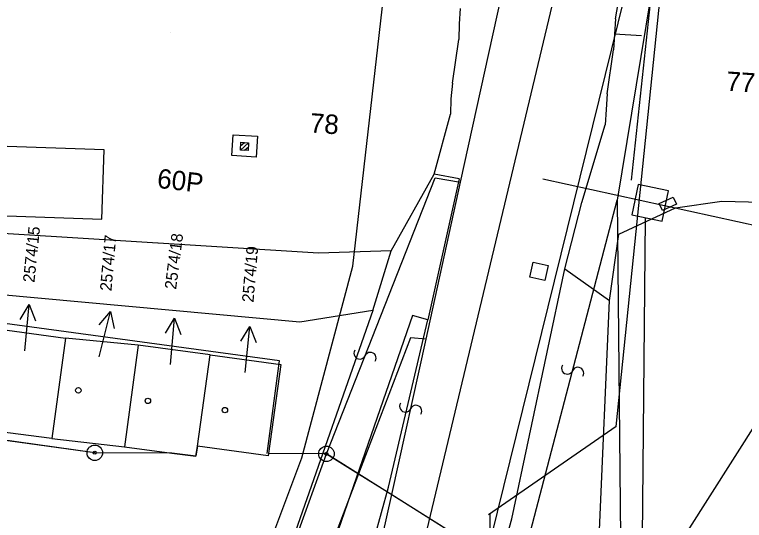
# Model space of a CAD drawing. Extents: x -469926 to -462499, y -1098642 to -1092733.
# Drawn here: x -465156.1 to -465109.01, y -1095175.06 to -1095142.43 of the extents above; entities that cross this region are included whole.
import ezdxf

# ---------------------------------------------------------------- set-up
doc = ezdxf.new("R2010")
doc.units = 0
for name, color, linetype in [('Vrstva 1', 7, 'Continuous'), ('Vrstva 10', 7, 'Continuous'), ('Vrstva 11', 7, 'Continuous'), ('Vrstva 12', 7, 'Continuous'), ('Vrstva 13', 7, 'Continuous'), ('Vrstva 16', 7, 'Continuous'), ('Vrstva 24', 7, 'Continuous'), ('Vrstva 25', 7, 'Continuous'), ('Vrstva 4', 7, 'Continuous'), ('Vrstva 42', 7, 'Continuous'), ('Vrstva 50', 7, 'Continuous'), ('Vrstva 51', 7, 'Continuous'), ('Vrstva 52', 7, 'Continuous'), ('Vrstva 54', 7, 'Continuous'), ('Vrstva 55', 7, 'Continuous'), ('Vrstva 6', 7, 'Continuous'), ('Vrstva 62', 7, 'Continuous'), ('Vrstva 8', 7, 'Continuous'), ('Vrstva 9', 7, 'Continuous')]:
    doc.layers.add(name, color=color, linetype=linetype)

msp = doc.modelspace()

# ---------------------------------------------------------------- linework, layer by layer
at = {"layer": 'Vrstva 1'}
for p, q in [((-465114.87, -1095140.1), (-465117.21, -1095154.4)), ((-465114.87, -1095140.1), (-465117.21, -1095154.4)), ((-465117.21, -1095154.4), (-465116.99, -1095176.81)), ((-465117.21, -1095154.4), (-465116.99, -1095176.81)), ((-465157.4, -1095162.67), (-465152.81, -1095163.3)), ((-465157.4, -1095162.67), (-465152.81, -1095163.3)), ((-465150.93, -1095170.7), (-465207.61, -1095162.89)), ((-465150.93, -1095170.7), (-465207.61, -1095162.89)), ((-465152.81, -1095163.3), (-465153.7, -1095169.78)), ((-465152.81, -1095163.3), (-465153.7, -1095169.78)), ((-465148.13, -1095163.75), (-465152.81, -1095163.3)), ((-465148.13, -1095163.75), (-465152.81, -1095163.3)), ((-465148.13, -1095163.75), (-465149.02, -1095170.32)), ((-465148.13, -1095163.75), (-465149.02, -1095170.32)), ((-465143.49, -1095164.38), (-465148.13, -1095163.75)), ((-465143.49, -1095164.38), (-465148.13, -1095163.75)), ((-465144.3, -1095170.27), (-465143.49, -1095164.38)), ((-465144.3, -1095170.27), (-465143.49, -1095164.38)), ((-465143.49, -1095164.38), (-465138.93, -1095165)), ((-465143.49, -1095164.38), (-465138.93, -1095165)), ((-465138.93, -1095165), (-465139.71, -1095170.75)), ((-465138.93, -1095165), (-465139.71, -1095170.75)), ((-465153.7, -1095169.78), (-465158.29, -1095169.2)), ((-465153.7, -1095169.78), (-465158.29, -1095169.2)), ((-465153.7, -1095169.78), (-465149.02, -1095170.32)), ((-465153.7, -1095169.78), (-465149.02, -1095170.32)), ((-465145.96, -1095170.72), (-465150.93, -1095170.7)), ((-465145.96, -1095170.72), (-465150.93, -1095170.7)), ((-465149.02, -1095170.32), (-465145.96, -1095170.72)), ((-465149.02, -1095170.32), (-465145.96, -1095170.72)), ((-465144.4, -1095170.93), (-465144.3, -1095170.27)), ((-465144.4, -1095170.93), (-465144.3, -1095170.27)), ((-465139.73, -1095170.89), (-465144.3, -1095170.27)), ((-465139.73, -1095170.89), (-465144.3, -1095170.27)), ((-465145.96, -1095170.72), (-465144.4, -1095170.93)), ((-465145.96, -1095170.72), (-465144.4, -1095170.93)), ((-465141.93, -1095187.26), (-465135.98, -1095170.77)), ((-465141.93, -1095187.26), (-465135.98, -1095170.77)), ((-465139.71, -1095170.75), (-465139.73, -1095170.89)), ((-465139.71, -1095170.75), (-465139.73, -1095170.89)), ((-465135.98, -1095170.77), (-465139.71, -1095170.75)), ((-465135.98, -1095170.77), (-465139.71, -1095170.75)), ((-465135.98, -1095170.77), (-465133.91, -1095172.07)), ((-465135.98, -1095170.77), (-465133.91, -1095172.07)), ((-465133.91, -1095172.07), (-465140.52, -1095189.36)), ((-465133.91, -1095172.07), (-465140.52, -1095189.36)), ((-465133.91, -1095172.07), (-465131.77, -1095173.4)), ((-465133.91, -1095172.07), (-465131.77, -1095173.4)), ((-465131.77, -1095173.4), (-465123.54, -1095178.56)), ((-465131.77, -1095173.4), (-465123.54, -1095178.56))]:
    msp.add_line(p, q, dxfattribs=at)
msp.add_lwpolyline([(-465116.285, -1095153.115), (-465114.937, -1095140.446), (-465115.809, -1095139.098)], dxfattribs=at)
msp.add_lwpolyline([(-465116.285, -1095153.115), (-465114.937, -1095140.446), (-465115.809, -1095139.098)], dxfattribs=at)
at = {"layer": 'Vrstva 10'}
msp.add_line((-465123.54, -1095178.56), (-465135.98, -1095170.77), dxfattribs=at)
msp.add_lwpolyline([(-465135.98, -1095170.77), (-465139.71, -1095170.75), (-465139.73, -1095170.89), (-465144.3, -1095170.27), (-465144.4, -1095170.93), (-465145.96, -1095170.72), (-465150.93, -1095170.7), (-465150.93, -1095170.7), (-465150.93, -1095170.7), (-465207.61, -1095162.89), (-465219.72, -1095161.52), (-465219.72, -1095161.52), (-465219.72, -1095161.52), (-465310.02, -1095140.76), (-465308.25, -1095133.64), (-465307.46, -1095130.44), (-465309.7, -1095128.93), (-465352.37, -1095104.57)], dxfattribs=at)
at = {"layer": 'Vrstva 11'}
for p, q in [((-465142.08, -1095151.525), (-465142.006, -1095150.185)), ((-465142.006, -1095150.185), (-465140.435, -1095150.265)), ((-465140.435, -1095150.265), (-465140.518, -1095151.618)), ((-465140.435, -1095150.265), (-465140.518, -1095151.618)), ((-465141.531, -1095151.168), (-465141.007, -1095150.695)), ((-465141.531, -1095151.168), (-465141.007, -1095150.695)), ((-465141.517, -1095150.903), (-465141.272, -1095150.681)), ((-465141.517, -1095150.903), (-465141.272, -1095150.681)), ((-465141.267, -1095151.183), (-465141.019, -1095150.958)), ((-465141.267, -1095151.183), (-465141.019, -1095150.958)), ((-465140.518, -1095151.618), (-465142.08, -1095151.525)), ((-465140.518, -1095151.618), (-465142.08, -1095151.525))]:
    msp.add_line(p, q, dxfattribs=at)
msp.add_lwpolyline([(-465141.505, -1095150.669), (-465141.005, -1095150.695), (-465141.031, -1095151.195), (-465141.531, -1095151.169)], close=True, dxfattribs=at)
msp.add_lwpolyline([(-465141.505, -1095150.669), (-465141.005, -1095150.695), (-465141.031, -1095151.195), (-465141.531, -1095151.169)], close=True, dxfattribs=at)
msp.add_lwpolyline([(-465141.505, -1095150.669), (-465141.005, -1095150.695), (-465141.031, -1095151.195), (-465141.531, -1095151.169), (-465141.505, -1095150.669)], dxfattribs=at)
msp.add_lwpolyline([(-465141.505, -1095150.669), (-465141.005, -1095150.695), (-465141.031, -1095151.195), (-465141.531, -1095151.169), (-465141.505, -1095150.669)], dxfattribs=at)
at = {"layer": 'Vrstva 12'}
for p, q in [((-465113.447, -1095154.904), (-465110.456, -1095154.464)), ((-465113.447, -1095154.904), (-465110.456, -1095154.464)), ((-465110.456, -1095154.464), (-465096.455, -1095154.855)), ((-465110.456, -1095154.464), (-465096.455, -1095154.855)), ((-465117.116, -1095156.606), (-465113.447, -1095154.904)), ((-465117.116, -1095156.606), (-465113.447, -1095154.904)), ((-465117.717, -1095160.881), (-465117.116, -1095156.606)), ((-465117.717, -1095160.881), (-465117.116, -1095156.606)), ((-465119.045, -1095191.149), (-465117.717, -1095160.881)), ((-465119.045, -1095191.149), (-465117.717, -1095160.881))]:
    msp.add_line(p, q, dxfattribs=at)
at = {"layer": 'Vrstva 13'}
for p, q in [((-465117.321, -1095142.702), (-465116.406, -1095137.027)), ((-465117.321, -1095142.702), (-465116.406, -1095137.027)), ((-465127.347, -1095142.036), (-465127.413, -1095143.034)), ((-465127.347, -1095142.036), (-465127.413, -1095143.034)), ((-465117.321, -1095142.702), (-465117.387, -1095143.7)), ((-465117.321, -1095142.702), (-465117.387, -1095143.7)), ((-465127.413, -1095143.034), (-465127.431, -1095144.035)), ((-465127.413, -1095143.034), (-465127.431, -1095144.035)), ((-465117.387, -1095143.7), (-465117.453, -1095144.698)), ((-465117.387, -1095143.7), (-465117.453, -1095144.698)), ((-465127.842, -1095146.86), (-465127.431, -1095144.035)), ((-465127.842, -1095146.86), (-465127.431, -1095144.035)), ((-465117.865, -1095147.545), (-465117.453, -1095144.698)), ((-465117.865, -1095147.545), (-465117.453, -1095144.698)), ((-465127.842, -1095146.86), (-465127.948, -1095147.855)), ((-465127.842, -1095146.86), (-465127.948, -1095147.855)), ((-465117.865, -1095147.545), (-465117.934, -1095148.543)), ((-465117.865, -1095147.545), (-465117.934, -1095148.543)), ((-465127.948, -1095147.855), (-465127.979, -1095148.855)), ((-465127.948, -1095147.855), (-465127.979, -1095148.855)), ((-465117.934, -1095148.543), (-465118.003, -1095149.541)), ((-465117.934, -1095148.543), (-465118.003, -1095149.541)), ((-465129.023, -1095152.729), (-465127.979, -1095148.855)), ((-465129.023, -1095152.729), (-465127.979, -1095148.855)), ((-465119.503, -1095154.546), (-465118.003, -1095149.541)), ((-465119.503, -1095154.546), (-465118.003, -1095149.541)), ((-465131.804, -1095157.68), (-465129.023, -1095152.729)), ((-465131.804, -1095157.68), (-465129.023, -1095152.729)), ((-465127.423, -1095153.035), (-465129.023, -1095152.729)), ((-465127.423, -1095153.035), (-465129.023, -1095152.729)), ((-465127.423, -1095153.035), (-465129.438, -1095162.118)), ((-465127.423, -1095153.035), (-465129.438, -1095162.118)), ((-465120.587, -1095158.837), (-465119.503, -1095154.546)), ((-465120.587, -1095158.837), (-465119.503, -1095154.546)), ((-465136.489, -1095157.828), (-465163.224, -1095156.148)), ((-465136.489, -1095157.828), (-465163.224, -1095156.148)), ((-465131.804, -1095157.68), (-465136.489, -1095157.828)), ((-465131.804, -1095157.68), (-465136.489, -1095157.828)), ((-465132.994, -1095161.521), (-465131.804, -1095157.68)), ((-465132.994, -1095161.521), (-465131.804, -1095157.68)), ((-465124.007, -1095174.971), (-465120.587, -1095158.837)), ((-465124.007, -1095174.971), (-465120.587, -1095158.837)), ((-465124.007, -1095174.971), (-465120.587, -1095158.837)), ((-465124.007, -1095174.971), (-465120.587, -1095158.837)), ((-465120.587, -1095158.837), (-465117.717, -1095160.881)), ((-465120.587, -1095158.837), (-465117.717, -1095160.881)), ((-465137.689, -1095162.271), (-465163.817, -1095159.893)), ((-465137.689, -1095162.271), (-465163.817, -1095159.893)), ((-465132.994, -1095161.521), (-465141.913, -1095186.984)), ((-465132.994, -1095161.521), (-465141.913, -1095186.984)), ((-465132.994, -1095161.521), (-465137.689, -1095162.271)), ((-465132.994, -1095161.521), (-465137.689, -1095162.271)), ((-465130.421, -1095161.836), (-465139.482, -1095187.969)), ((-465130.421, -1095161.836), (-465139.482, -1095187.969)), ((-465131.971, -1095172.921), (-465129.438, -1095162.118)), ((-465131.971, -1095172.921), (-465129.438, -1095162.118)), ((-465129.438, -1095162.118), (-465130.421, -1095161.836)), ((-465129.438, -1095162.118), (-465130.421, -1095161.836)), ((-465134.372, -1095181.614), (-465131.971, -1095172.921)), ((-465134.372, -1095181.614), (-465131.971, -1095172.921)), ((-465126.721, -1095184.217), (-465124.007, -1095174.971)), ((-465126.721, -1095184.217), (-465124.007, -1095174.971))]:
    msp.add_line(p, q, dxfattribs=at)
at = {"layer": 'Vrstva 16'}
for p, q in [((-465134.271, -1095158.658), (-465131.396, -1095133.526)), ((-465134.271, -1095158.658), (-465131.396, -1095133.526)), ((-465137.557, -1095171.018), (-465134.271, -1095158.658)), ((-465137.557, -1095171.018), (-465134.271, -1095158.658)), ((-465155.44, -1095164.13), (-465155.155, -1095161.144)), ((-465155.44, -1095164.13), (-465155.155, -1095161.144)), ((-465150.64, -1095164.5), (-465149.924, -1095161.587)), ((-465150.64, -1095164.5), (-465149.924, -1095161.587)), ((-465146.04, -1095165.01), (-465145.791, -1095162.02)), ((-465146.04, -1095165.01), (-465145.791, -1095162.02)), ((-465141.22, -1095165.53), (-465140.914, -1095162.546)), ((-465141.22, -1095165.53), (-465140.914, -1095162.546)), ((-465145.361, -1095191.617), (-465137.557, -1095171.018)), ((-465145.361, -1095191.617), (-465137.557, -1095171.018))]:
    msp.add_line(p, q, dxfattribs=at)
for points in [[(-465121.66, -1095158.611), (-465121.876, -1095159.587), (-465122.852, -1095159.371), (-465122.636, -1095158.395), (-465121.66, -1095158.611)], [(-465121.66, -1095158.611), (-465121.876, -1095159.587), (-465122.852, -1095159.371), (-465122.636, -1095158.395), (-465121.66, -1095158.611)], [(-465155.748, -1095162.092), (-465155.155, -1095161.144), (-465154.752, -1095162.187)], [(-465155.748, -1095162.092), (-465155.155, -1095161.144), (-465154.752, -1095162.187)], [(-465150.648, -1095162.438), (-465149.924, -1095161.587), (-465149.677, -1095162.677)], [(-465150.648, -1095162.438), (-465149.924, -1095161.587), (-465149.677, -1095162.677)], [(-465146.372, -1095162.975), (-465145.791, -1095162.02), (-465145.375, -1095163.059)], [(-465146.372, -1095162.975), (-465145.791, -1095162.02), (-465145.375, -1095163.059)], [(-465141.513, -1095163.489), (-465140.914, -1095162.546), (-465140.518, -1095163.591)], [(-465141.513, -1095163.489), (-465140.914, -1095162.546), (-465140.518, -1095163.591)]]:
    msp.add_lwpolyline(points, dxfattribs=at)
at = {"layer": 'Vrstva 24'}
for centre, radius in [((-465150.93, -1095170.7), 0.5), ((-465150.93, -1095170.7), 0.5), ((-465150.93, -1095170.7), 0.1), ((-465150.93, -1095170.7), 0.1), ((-465135.98, -1095170.77), 0.5), ((-465135.98, -1095170.77), 0.5), ((-465135.98, -1095170.77), 0.1), ((-465135.98, -1095170.77), 0.1)]:
    msp.add_circle(centre, radius, dxfattribs=at)
at = {"layer": 'Vrstva 25'}
for centre in [(-465151.99, -1095166.67), (-465151.99, -1095166.67), (-465147.5, -1095167.35), (-465147.5, -1095167.35), (-465142.53, -1095167.95), (-465142.53, -1095167.95)]:
    msp.add_circle(centre, 0.175, dxfattribs=at)
at = {"layer": 'Vrstva 4'}
for p, q in [((-465127.33, -1095153.25), (-465124.17, -1095138.89)), ((-465127.33, -1095153.25), (-465124.17, -1095138.89)), ((-465135.98, -1095170.77), (-465128.97, -1095152.95)), ((-465135.98, -1095170.77), (-465128.97, -1095152.95)), ((-465129.55, -1095163.38), (-465127.33, -1095153.25)), ((-465129.55, -1095163.38), (-465127.33, -1095153.25)), ((-465128.97, -1095152.95), (-465127.33, -1095153.25)), ((-465128.97, -1095152.95), (-465127.33, -1095153.25)), ((-465123.54, -1095178.56), (-465117.21, -1095154.4)), ((-465123.54, -1095178.56), (-465117.21, -1095154.4)), ((-465130.55, -1095163.28), (-465133.91, -1095172.07)), ((-465130.55, -1095163.28), (-465133.91, -1095172.07)), ((-465131.77, -1095173.4), (-465129.55, -1095163.38)), ((-465131.77, -1095173.4), (-465129.55, -1095163.38)), ((-465129.55, -1095163.38), (-465130.55, -1095163.28)), ((-465129.55, -1095163.38), (-465130.55, -1095163.28)), ((-465132.37, -1095176.09), (-465131.77, -1095173.4)), ((-465132.37, -1095176.09), (-465131.77, -1095173.4))]:
    msp.add_line(p, q, dxfattribs=at)
at = {"layer": 'Vrstva 42'}
for p, q in [((-465122.018, -1095153.026), (-465070.604, -1095164.274)), ((-465122.018, -1095153.026), (-465070.604, -1095164.274)), ((-465115.863, -1095153.385), (-465116.275, -1095155.343)), ((-465115.863, -1095153.385), (-465116.275, -1095155.343)), ((-465113.905, -1095153.797), (-465115.863, -1095153.385)), ((-465113.905, -1095153.797), (-465115.863, -1095153.385)), ((-465114.317, -1095155.755), (-465113.905, -1095153.797)), ((-465114.317, -1095155.755), (-465113.905, -1095153.797)), ((-465116.275, -1095155.343), (-465114.317, -1095155.755)), ((-465116.275, -1095155.343), (-465114.317, -1095155.755)), ((-465115.408, -1095155.569), (-465115.664, -1095183.053)), ((-465115.408, -1095155.569), (-465115.664, -1095183.053))]:
    msp.add_line(p, q, dxfattribs=at)
at = {"layer": 'Vrstva 51'}
for centre, radius, start, end in [((-465133.831, -1095164.281), 0.376, 148.4604, 334.7715), ((-465133.831, -1095164.281), 0.376, 148.4604, 334.7715), ((-465133.148, -1095164.598), 0.377, 327.7843, 155.4475), ((-465133.148, -1095164.598), 0.377, 327.7843, 155.4475), ((-465120.434, -1095165.246), 0.376, 148.4604, 334.7715), ((-465120.434, -1095165.246), 0.376, 148.4604, 334.7715), ((-465119.751, -1095165.563), 0.377, 327.7843, 155.4475), ((-465119.751, -1095165.563), 0.377, 327.7843, 155.4475), ((-465130.883, -1095167.698), 0.376, 148.4604, 334.7715), ((-465130.883, -1095167.698), 0.376, 148.4604, 334.7715), ((-465130.2, -1095168.015), 0.377, 327.7843, 155.4475), ((-465130.2, -1095168.015), 0.377, 327.7843, 155.4475)]:
    msp.add_arc(centre, radius, start, end, dxfattribs=at)
at = {"layer": 'Vrstva 52'}
for p, q in [((-465117.279, -1095169.013), (-465109.752, -1095095.413)), ((-465117.279, -1095169.013), (-465109.752, -1095095.413)), ((-465117.279, -1095169.013), (-465125.513, -1095174.695)), ((-465117.279, -1095169.013), (-465125.513, -1095174.695)), ((-465125.579, -1095199.553), (-465125.406, -1095174.621)), ((-465125.579, -1095199.553), (-465125.406, -1095174.621))]:
    msp.add_line(p, q, dxfattribs=at)
at = {"layer": 'Vrstva 54'}
msp.add_lwpolyline([(-465100.402, -1095156.431), (-465122.069, -1095190.532), (-465113.044, -1095203.67)], dxfattribs=at)
msp.add_lwpolyline([(-465100.402, -1095156.431), (-465122.069, -1095190.532), (-465113.044, -1095203.67)], dxfattribs=at)
at = {"layer": 'Vrstva 55'}
msp.add_line((-465146.038, -1095143.591), (-465146.038, -1095143.591), dxfattribs=at)
msp.add_line((-465146.038, -1095143.591), (-465146.038, -1095143.591), dxfattribs=at)
at = {"layer": 'Vrstva 6'}
for p, q in [((-465116.034, -1095138.359), (-465130.099, -1095195.282)), ((-465116.034, -1095138.359), (-465130.099, -1095195.282)), ((-465115.643, -1095143.799), (-465117.387, -1095143.7)), ((-465115.643, -1095143.799), (-465117.387, -1095143.7)), ((-465150.321, -1095151.157), (-465163.046, -1095150.715)), ((-465150.321, -1095151.157), (-465163.046, -1095150.715)), ((-465150.476, -1095155.624), (-465150.321, -1095151.157)), ((-465150.476, -1095155.624), (-465150.321, -1095151.157)), ((-465163.241, -1095155.178), (-465150.476, -1095155.624)), ((-465163.241, -1095155.178), (-465150.476, -1095155.624)), ((-465139.007, -1095164.76), (-465181.477, -1095158.997)), ((-465139.007, -1095164.76), (-465181.477, -1095158.997)), ((-465139.799, -1095170.742), (-465139.007, -1095164.76)), ((-465139.799, -1095170.742), (-465139.007, -1095164.76))]:
    msp.add_line(p, q, dxfattribs=at)
at = {"layer": 'Vrstva 62'}
for p, q in [((-465142.08, -1095151.525), (-465142.006, -1095150.185)), ((-465142.006, -1095150.185), (-465140.435, -1095150.265))]:
    msp.add_line(p, q, dxfattribs=at)
at = {"layer": 'Vrstva 8'}
msp.add_line((-465132.167, -1095186.919), (-465109.584, -1095092.373), dxfattribs=at)
msp.add_line((-465132.167, -1095186.919), (-465109.584, -1095092.373), dxfattribs=at)
msp.add_lwpolyline([(-465114.297, -1095155.076), (-465114.508, -1095154.623), (-465113.601, -1095154.202), (-465113.391, -1095154.656), (-465114.297, -1095155.076)], dxfattribs=at)
msp.add_lwpolyline([(-465114.297, -1095155.076), (-465114.508, -1095154.623), (-465113.601, -1095154.202), (-465113.391, -1095154.656), (-465114.297, -1095155.076)], dxfattribs=at)

# ---------------------------------------------------------------- texts
at = {"layer": 'Vrstva 11'}
msp.add_text('60P', height=1.25, rotation=353.4432, dxfattribs=at).set_placement((-465146.95, -1095153.599))
at = {"layer": 'Vrstva 50'}
for s, rotation, p in [('2574/15', 84.168, (-465154.825, -1095159.744)), ('2574/18', 82.674, (-465145.682, -1095160.189)), ('2574/17', 84.969, (-465149.854, -1095160.29)), ('2574/19', 85.14, (-465140.687, -1095161.019))]:
    msp.add_text(s, height=0.75, rotation=rotation, dxfattribs=at).set_placement(p)
at = {"layer": 'Vrstva 9'}
for s, rotation, p in [('77', 356.1176, (-465110.21, -1095147.339)), ('78', 356.1084, (-465137.079, -1095150.031)), ('78', 356.1084, (-465137.079, -1095150.031))]:
    msp.add_text(s, height=1.25, rotation=rotation, dxfattribs=at).set_placement(p)

doc.saveas('drawing.dxf')
